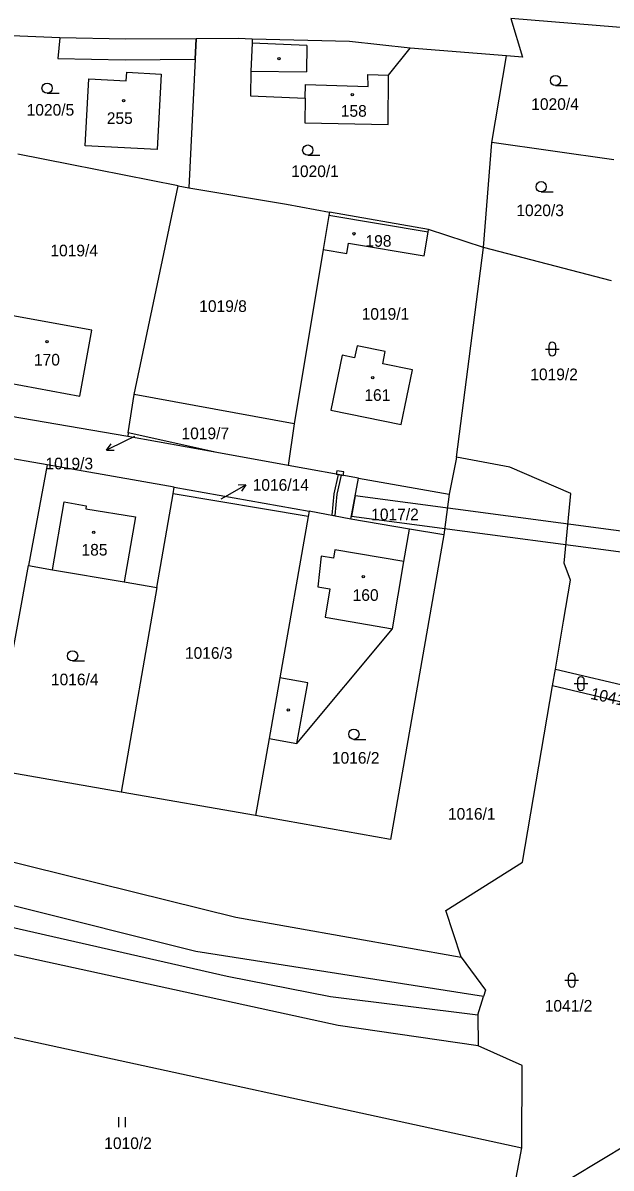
# Model space of a CAD drawing. Extents: x -776734 to -748832, y -1118122 to -976986.
# Drawn here: x -751155.4 to -751069.4, y -1113743 to -1113575.7 of the extents above; entities that cross this region are included whole.
import ezdxf

# ---------------------------------------------------------------- set-up
doc = ezdxf.new("R2010")
doc.units = 0
for name, color, linetype in [('KM_Hranice parcel', 7, 'Continuous'), ('KM_Parcelní čísla', 7, 'Continuous'), ('KM_Pop  PČ popisy', 7, 'Continuous'), ('KM_Vnitřní kresba', 7, 'Continuous'), ('KM_Věcná břemena k části', 7, 'Continuous'), ('KM_Značky budov', 7, 'Continuous'), ('KM_Značky kultur', 7, 'Continuous')]:
    doc.layers.add(name, color=color, linetype=linetype)

msp = doc.modelspace()

# ---------------------------------------------------------------- linework, layer by layer
at = {"layer": 'KM_Hranice parcel'}
for p, q in [((-751047.66, -1113577.99), (-751084.1, -1113575.02)), ((-751130.06, -1113577.98), (-751131.13, -1113599.78)), ((-751123.91, -1113577.97), (-751130.06, -1113577.98)), ((-751121.87, -1113578.03), (-751123.91, -1113577.97)), ((-751121.87, -1113578.03), (-751121.9, -1113578.62)), ((-751121.9, -1113578.62), (-751122.07, -1113582.71)), ((-751084.74, -1113580.47), (-751098.77, -1113579.36)), ((-751086.86, -1113593.14), (-751084.74, -1113580.47)), ((-751088.1, -1113608.46), (-751086.86, -1113593.14)), ((-751069.05, -1113595.68), (-751086.86, -1113593.14)), ((-751139.13, -1113629.95), (-751132.7, -1113599.48)), ((-751132.7, -1113599.48), (-751131.13, -1113599.78)), ((-751131.13, -1113599.78), (-751116.88, -1113602.15)), ((-751116.88, -1113602.15), (-751110.58, -1113603.31)), ((-751096.1, -1113605.86), (-751110.58, -1113603.31)), ((-751088.1, -1113608.46), (-751096.1, -1113605.86)), ((-751111.5, -1113608.76), (-751115.77, -1113634.22)), ((-751092.03, -1113639.1), (-751088.1, -1113608.46)), ((-751069.37, -1113613.34), (-751088.1, -1113608.46)), ((-751100.13, -1113634.35), (-751098.47, -1113626.35)), ((-751139.99, -1113635.54), (-751139.13, -1113629.95)), ((-751115.77, -1113634.22), (-751139.13, -1113629.95)), ((-751140.07, -1113636.09), (-751163.6, -1113632.04)), ((-751115.77, -1113634.22), (-751116.62, -1113640.33)), ((-751139.99, -1113635.54), (-751140.07, -1113636.09)), ((-751127.06, -1113638.44), (-751140.07, -1113636.09)), ((-751127.06, -1113638.44), (-751139.99, -1113635.54)), ((-751151.86, -1113640.23), (-751170.45, -1113636.95)), ((-751116.62, -1113640.33), (-751127.06, -1113638.44)), ((-751092.14, -1113639.64), (-751093.1, -1113644.52)), ((-751092.03, -1113639.1), (-751092.14, -1113639.64)), ((-751151.86, -1113640.23), (-751154.55, -1113654.93)), ((-751133.26, -1113643.48), (-751151.86, -1113640.23)), ((-751106.33, -1113642.18), (-751116.62, -1113640.33)), ((-751133.42, -1113644.44), (-751133.26, -1113643.48)), ((-751133.26, -1113643.48), (-751113.54, -1113646.98)), ((-751107.45, -1113648.17), (-751106.33, -1113642.18)), ((-751106.33, -1113642.18), (-751093.1, -1113644.52)), ((-751135.82, -1113658.16), (-751133.42, -1113644.44)), ((-751113.68, -1113647.75), (-751133.42, -1113644.44)), ((-751093.1, -1113644.52), (-751093.87, -1113650.45)), ((-751113.54, -1113646.98), (-751113.68, -1113647.75)), ((-751107.45, -1113648.17), (-751113.54, -1113646.98)), ((-751098.89, -1113649.61), (-751107.45, -1113648.17)), ((-751099.7, -1113654.36), (-751098.89, -1113649.61)), ((-751093.87, -1113650.45), (-751098.89, -1113649.61)), ((-751159.5, -1113681.94), (-751154.55, -1113654.93)), ((-751101.37, -1113664.16), (-751099.7, -1113654.36)), ((-751135.82, -1113658.16), (-751141.03, -1113688.06)), ((-751077.99, -1113672.53), (-751077.57, -1113670.06)), ((-751082.39, -1113698.25), (-751077.99, -1113672.53)), ((-751059.22, -1113676.97), (-751077.99, -1113672.53)), ((-751119.42, -1113680.22), (-751121.38, -1113691.47)), ((-751141.03, -1113688.06), (-751160, -1113684.7)), ((-751121.38, -1113691.47), (-751141.03, -1113688.06)), ((-751194.68, -1113715.64), (-751082.5, -1113740.01)), ((-751088.92, -1113720.58), (-751088.09, -1113717.89)), ((-751088.92, -1113720.58), (-751088.84, -1113725.12)), ((-751084.31, -1113749.78), (-751066.97, -1113739.43)), ((-751084.31, -1113749.78), (-751082.5, -1113740.01))]:
    msp.add_line(p, q, dxfattribs=at)
for points in [[(-751084.1, -1113575.02), (-751082.39, -1113580.69), (-751084.74, -1113580.47)], [(-751130.06, -1113577.98), (-751140.37, -1113578.06), (-751149.99, -1113577.87), (-751167.51, -1113577.12)], [(-751098.77, -1113579.36), (-751107.66, -1113578.41), (-751121.87, -1113578.03)], [(-751122.07, -1113582.71), (-751122.14, -1113586.32), (-751114.15, -1113586.67), (-751114.2, -1113590.26), (-751101.99, -1113590.53), (-751101.94, -1113583.31), (-751098.77, -1113579.36)], [(-751145.74, -1113583.82), (-751140.29, -1113584.12), (-751140.22, -1113582.87), (-751135.18, -1113583.14), (-751135.79, -1113594.17), (-751146.3, -1113593.62), (-751145.74, -1113583.82)], [(-751132.7, -1113599.48), (-751148.46, -1113596.36), (-751156.11, -1113594.85)], [(-751110.58, -1113603.31), (-751110.67, -1113603.82), (-751111.5, -1113608.76)], [(-751111.5, -1113608.76), (-751108.05, -1113609.34), (-751107.8, -1113607.86), (-751096.75, -1113609.72), (-751096.17, -1113606.26), (-751096.1, -1113605.86)], [(-751147.06, -1113630.2), (-751145.3, -1113620.56), (-751157.91, -1113618.25), (-751159.68, -1113627.88), (-751147.06, -1113630.2)], [(-751098.47, -1113626.35), (-751102.8, -1113625.45), (-751102.43, -1113623.69), (-751106.54, -1113622.84), (-751106.91, -1113624.6), (-751108.73, -1113624.22), (-751110.39, -1113632.22), (-751100.13, -1113634.35)], [(-751075.34, -1113657.08), (-751076.29, -1113654.57), (-751075.31, -1113644.42), (-751084.23, -1113640.57), (-751092.03, -1113639.1)], [(-751113.68, -1113647.75), (-751117.85, -1113671.36), (-751119.42, -1113680.22)], [(-751093.87, -1113650.45), (-751101.67, -1113694.94), (-751121.38, -1113691.47)], [(-751154.55, -1113654.93), (-751151.04, -1113655.54), (-751140.58, -1113657.34), (-751135.82, -1113658.16)], [(-751077.57, -1113670.06), (-751076.37, -1113663.07), (-751075.34, -1113657.08)], [(-751119.42, -1113680.22), (-751115.34, -1113680.94), (-751101.37, -1113664.16)], [(-751088.09, -1113717.89), (-751130.12, -1113711.31), (-751183.27, -1113698.03), (-751201.18, -1113693.35), (-751311.81, -1113667.91)], [(-751077.57, -1113670.06), (-751065.52, -1113672.91), (-751058.43, -1113674.59)], [(-751316.09, -1113671.56), (-751125.52, -1113714.93), (-751110.43, -1113717.9), (-751088.92, -1113720.58)], [(-751088.84, -1113725.12), (-751109.31, -1113722.11), (-751321.05, -1113676.03)], [(-751219.74, -1113682.67), (-751124.25, -1113706.32), (-751091.33, -1113712.14)], [(-751091.33, -1113712.14), (-751093.58, -1113705.32), (-751082.39, -1113698.25)], [(-751091.33, -1113712.14), (-751087.8, -1113716.96), (-751088.09, -1113717.89)], [(-751082.5, -1113740.01), (-751082.42, -1113727.96), (-751088.84, -1113725.12)]]:
    msp.add_lwpolyline(points, dxfattribs=at)
at = {"layer": 'KM_Pop  PČ popisy'}
for p, q in [((-751140.48, -1113636.75), (-751143.177, -1113638.066)), ((-751139.07, -1113636.07), (-751140.48, -1113636.75)), ((-751143.177, -1113638.066), (-751142.497, -1113637.176)), ((-751143.177, -1113638.066), (-751142.058, -1113638.077)), ((-751125.42, -1113644.64), (-751122.821, -1113643.14)), ((-751122.821, -1113643.14), (-751123.939, -1113643.207)), ((-751122.821, -1113643.14), (-751123.438, -1113644.074)), ((-751126.41, -1113645.2), (-751125.42, -1113644.64))]:
    msp.add_line(p, q, dxfattribs=at)
at = {"layer": 'KM_Vnitřní kresba'}
for p, q in [((-751113.89, -1113578.95), (-751121.9, -1113578.62)), ((-751113.89, -1113578.95), (-751113.95, -1113582.84)), ((-751122.07, -1113582.71), (-751113.95, -1113582.84)), ((-751104.92, -1113584.94), (-751104.97, -1113583.22)), ((-751104.97, -1113583.22), (-751101.94, -1113583.31)), ((-751114.15, -1113586.67), (-751114.1, -1113584.66)), ((-751114.1, -1113584.66), (-751104.92, -1113584.94)), ((-751096.17, -1113606.26), (-751110.67, -1113603.82)), ((-751151.04, -1113655.54), (-751149.35, -1113645.63)), ((-751149.35, -1113645.63), (-751146.14, -1113646.21)), ((-751146.14, -1113646.21), (-751146.19, -1113646.64)), ((-751146.19, -1113646.64), (-751138.95, -1113647.81)), ((-751138.95, -1113647.81), (-751140.58, -1113657.34)), ((-751109.78, -1113652.66), (-751109.98, -1113653.84)), ((-751099.7, -1113654.36), (-751109.78, -1113652.66)), ((-751111.78, -1113653.57), (-751112.31, -1113658.03)), ((-751109.98, -1113653.84), (-751111.78, -1113653.57)), ((-751112.31, -1113658.03), (-751110.53, -1113658.34)), ((-751110.53, -1113658.34), (-751111.24, -1113662.48)), ((-751111.24, -1113662.48), (-751101.37, -1113664.16)), ((-751113.77, -1113672.08), (-751117.85, -1113671.36)), ((-751115.34, -1113680.94), (-751113.77, -1113672.08))]:
    msp.add_line(p, q, dxfattribs=at)
at = {"layer": 'KM_Věcná břemena k části'}
for points in [[(-751149.99, -1113577.87), (-751150.3, -1113580.85), (-751140.43, -1113581.06), (-751130.21, -1113580.98), (-751130.06, -1113577.98), (-751140.37, -1113578.06)], [(-751110.24, -1113647.57), (-751109.74, -1113647.62), (-751109.45, -1113644.53), (-751108.85, -1113641.73), (-751109.34, -1113641.64), (-751109.95, -1113644.45)], [(-751109.34, -1113641.64), (-751108.85, -1113641.73), (-751108.85, -1113641.71), (-751108.6, -1113641.76), (-751108.51, -1113641.27), (-751109.5, -1113641.09), (-751109.59, -1113641.58), (-751109.34, -1113641.63)], [(-751106.81, -1113644.75), (-751107.36, -1113647.71), (-751055.08, -1113654.65), (-751054.42, -1113651.71)]]:
    msp.add_lwpolyline(points, close=True, dxfattribs=at)
at = {"layer": 'KM_Značky budov'}
for centre in [(-751117.9668, -1113580.8992), (-751107.2568, -1113586.1492), (-751140.6768, -1113587.0492), (-751107.0068, -1113606.4792), (-751151.8568, -1113622.2492), (-751104.2568, -1113627.4992), (-751145.0268, -1113650.0692), (-751105.6568, -1113656.5792), (-751116.6168, -1113676.0292)]:
    msp.add_circle(centre, 0.175, dxfattribs=at)
at = {"layer": 'KM_Značky kultur'}
for p, q in [((-751077.553, -1113584.83), (-751075.803, -1113584.83)), ((-751151.853, -1113585.95), (-751150.103, -1113585.95)), ((-751113.763, -1113595), (-751112.013, -1113595)), ((-751079.653, -1113600.35), (-751077.903, -1113600.35)), ((-751079.031, -1113623.311), (-751077.029, -1113623.311)), ((-751078.531, -1113622.811), (-751078.531, -1113623.812)), ((-751077.529, -1113623.812), (-751077.529, -1113622.811)), ((-751148.133, -1113668.88), (-751146.383, -1113668.88)), ((-751074.351, -1113671.681), (-751074.351, -1113672.682)), ((-751073.349, -1113672.682), (-751073.349, -1113671.681)), ((-751074.851, -1113672.181), (-751072.849, -1113672.181)), ((-751107.013, -1113680.33), (-751105.263, -1113680.33)), ((-751075.681, -1113715.011), (-751075.681, -1113716.012)), ((-751074.679, -1113716.012), (-751074.679, -1113715.011)), ((-751076.181, -1113715.511), (-751074.179, -1113715.511)), ((-751141.371, -1113737), (-751141.371, -1113735.5)), ((-751140.37, -1113737), (-751140.37, -1113735.5))]:
    msp.add_line(p, q, dxfattribs=at)
for centre in [(-751151.8529, -1113585.1998), (-751077.5529, -1113584.0798), (-751113.7629, -1113594.2498), (-751079.6529, -1113599.5998), (-751148.1329, -1113668.1298), (-751107.0129, -1113679.5798)]:
    msp.add_circle(centre, 0.75, dxfattribs=at)
for centre, start, end in [((-751078.03, -1113622.8109), 0, 180), ((-751078.03, -1113623.8109), 180, 359.987886), ((-751073.85, -1113671.6809), 0, 180), ((-751073.85, -1113672.6809), 180, 359.987886), ((-751075.18, -1113715.0109), 0, 180), ((-751075.18, -1113716.0109), 180, 359.987886)]:
    msp.add_arc(centre, 0.5, start, end, dxfattribs=at)

# ---------------------------------------------------------------- texts
at = {"layer": 'KM_Parcelní čísla'}
for s, p in [('1020/4', (-751081.1, -1113588.38)), ('1020/5', (-751154.84, -1113589.22)), ('158', (-751108.93, -1113589.38)), ('255', (-751143.125, -1113590.43)), ('1020/1', (-751116.17, -1113598.19)), ('1020/3', (-751083.28, -1113603.9)), ('198', (-751105.32, -1113608.37)), ('1019/4', (-751151.37, -1113609.77)), ('1019/8', (-751129.617, -1113617.89)), ('1019/1', (-751105.88, -1113619.03)), ('170', (-751153.77, -1113625.72)), ('1019/2', (-751081.24, -1113627.86)), ('161', (-751105.49, -1113630.88)), ('1019/7', (-751132.207, -1113636.48)), ('1019/3', (-751152.085, -1113640.888)), ('1016/14', (-751121.81, -1113644.01)), ('1017/2', (-751104.487, -1113648.32)), ('185', (-751146.82, -1113653.48)), ('160', (-751107.2, -1113660.1)), ('1016/3', (-751131.707, -1113668.56)), ('1016/4', (-751151.29, -1113672.43)), ('1016/2', (-751110.23, -1113683.88)), ('1016/1', (-751093.27, -1113692.06)), ('1041/2', (-751079.127, -1113720.1)), ('1010/2', (-751143.5, -1113740.17))]:
    msp.add_text(s, height=1.7, dxfattribs=at).set_placement(p)
msp.add_text('1041/9', height=1.7, rotation=348, dxfattribs=at).set_placement((-751072.538, -1113674.41))

doc.saveas('drawing.dxf')
